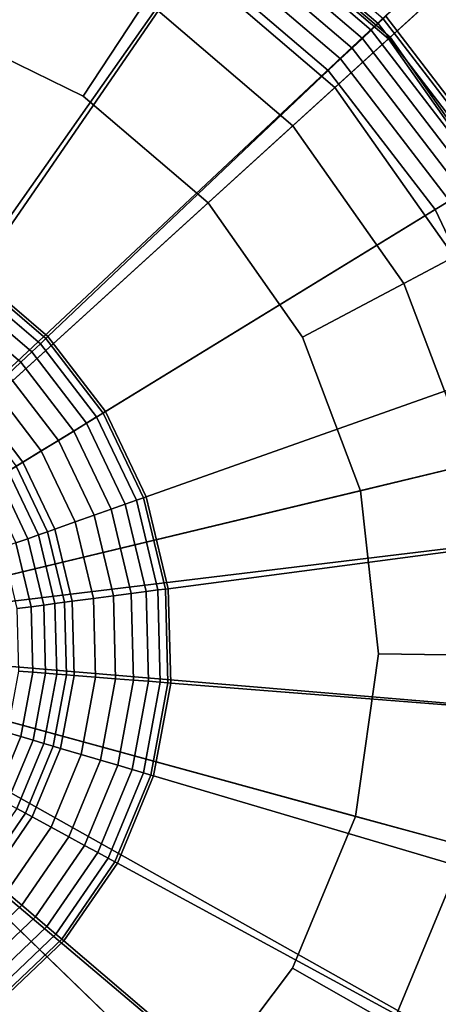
# Model space of a CAD drawing. Extents: x -43.1 to 43.1, y -41.3 to 41.3.
# Tile 654 of 656: x 27.719 to 28.103, y 31.933 to 32.836. Entities that reach past the tile are written whole.
import ezdxf

# ---------------------------------------------------------------- set-up
doc = ezdxf.new("R2010")
doc.units = 0
doc.layers.add('LAMP', color=7, linetype='CONTINUOUS')
doc.layers.add('LAMP_SUPPORT', color=18, linetype='CONTINUOUS')

msp = doc.modelspace()

# ---------------------------------------------------------------- linework, layer by layer
at = {"layer": 'LAMP'}
for points in [[(27.9016, 32.9543, 32.4555), (28.059, 32.8199, 32.4555), (28.2401, 32.9847, 32.4478), (28.036, 33.159, 32.4478)], [(27.9666, 33.0533, 34.9196), (28.1466, 32.8996, 34.9196), (28.0574, 32.8184, 35.0066), (27.9004, 32.9525, 35.0066)], [(28.059, 32.8199, 32.4555), (28.1781, 32.6505, 32.4555), (28.3945, 32.765, 32.4478), (28.2401, 32.9847, 32.4478)], [(27.8639, 32.897, 31.956), (27.6934, 32.9805, 31.956), (27.4481, 32.264, 31.956), (28.0083, 32.7737, 31.956)], [(27.9004, 32.9525, 35.0066), (28.0574, 32.8184, 35.0066), (27.9698, 32.7386, 35.0649), (27.8353, 32.8535, 35.0649)], [(27.8639, 32.897, 31.956), (28.0083, 32.7737, 31.956), (28.059, 32.8199, 32.4555), (27.9016, 32.9543, 32.4555)], [(27.6766, 32.9312, 35.0649), (27.8353, 32.8535, 35.0649), (27.7776, 32.7656, 35.0862), (27.6425, 32.8318, 35.0862)], [(28.1466, 32.8996, 34.9196), (28.2827, 32.7059, 34.9196), (28.1762, 32.6495, 35.0066), (28.0574, 32.8184, 35.0066)], [(27.8353, 32.8535, 35.0649), (27.9698, 32.7386, 35.0649), (27.892, 32.6679, 35.0862), (27.7776, 32.7656, 35.0862)], [(27.7776, 32.7656, 35.0862), (27.892, 32.6679, 35.0862), (27.4481, 32.264, 35.0862), (27.6425, 32.8318, 35.0862)], [(28.0574, 32.8184, 35.0066), (28.1762, 32.6495, 35.0066), (28.0714, 32.594, 35.0649), (27.9698, 32.7386, 35.0649)], [(28.0083, 32.7737, 31.956), (28.1175, 32.6184, 31.956), (28.1781, 32.6505, 32.4555), (28.059, 32.8199, 32.4555)], [(28.1175, 32.6184, 31.956), (28.0083, 32.7737, 31.956), (27.4481, 32.264, 31.956), (28.1846, 32.4408, 31.956)], [(27.9698, 32.7386, 35.0649), (28.0714, 32.594, 35.0649), (27.9785, 32.5448, 35.0862), (27.892, 32.6679, 35.0862)], [(27.9785, 32.5448, 35.0862), (28.0317, 32.4041, 35.0862), (27.4481, 32.264, 35.0862), (27.892, 32.6679, 35.0862)], [(28.1762, 32.6495, 35.0066), (28.2492, 32.4563, 35.0066), (28.1339, 32.4286, 35.0649), (28.0714, 32.594, 35.0649)], [(28.0714, 32.594, 35.0649), (28.1339, 32.4286, 35.0649), (28.0317, 32.4041, 35.0862), (27.9785, 32.5448, 35.0862)], [(28.2054, 32.2521, 31.956), (28.1846, 32.4408, 31.956), (27.4481, 32.264, 31.956), (28.1787, 32.0641, 31.956)], [(28.1339, 32.4286, 35.0649), (28.1533, 32.2529, 35.0649), (28.0482, 32.2545, 35.0862), (28.0317, 32.4041, 35.0862)], [(28.0482, 32.2545, 35.0862), (28.027, 32.1056, 35.0862), (27.4481, 32.264, 35.0862), (28.0317, 32.4041, 35.0862)], [(27.7617, 31.7522, 35.0862), (27.6246, 31.6903, 35.0862), (27.4481, 32.264, 35.0862), (27.8791, 31.8463, 35.0862)], [(27.8439, 31.6182, 31.956), (27.992, 31.7369, 31.956), (27.4481, 32.264, 31.956), (27.6708, 31.54, 31.956)], [(27.9694, 31.9666, 35.0862), (27.8791, 31.8463, 35.0862), (27.4481, 32.264, 35.0862), (28.027, 32.1056, 35.0862)], [(28.106, 31.8887, 31.956), (28.1787, 32.0641, 31.956), (27.4481, 32.264, 31.956), (27.992, 31.7369, 31.956)], [(28.1533, 32.2529, 35.0649), (28.1284, 32.0779, 35.0649), (28.027, 32.1056, 35.0862), (28.0482, 32.2545, 35.0862)], [(28.1284, 32.0779, 35.0649), (28.0607, 31.9145, 35.0649), (27.9694, 31.9666, 35.0862), (28.027, 32.1056, 35.0862)], [(28.2427, 32.0466, 35.0066), (28.1637, 31.8558, 35.0066), (28.0607, 31.9145, 35.0649), (28.1284, 32.0779, 35.0649)], [(28.0607, 31.9145, 35.0649), (27.9546, 31.7731, 35.0649), (27.8791, 31.8463, 35.0862), (27.9694, 31.9666, 35.0862)]]:
    msp.add_3dface(points, dxfattribs=at)
at = {"layer": 'LAMP_SUPPORT'}
for points in [[(27.4493, 32.2838, 31.3898), (27.6192, 33.2004, 31.3898), (27.8109, 33.1436, 31.3898), (27.9865, 33.0483, 31.3898)], [(27.4585, 32.28, 31.3898), (27.4493, 32.2838, 31.3898), (27.9865, 33.0483, 31.3898), (28.1385, 32.9184, 31.3898)], [(27.739, 32.97, 27.6063), (27.585, 33.0157, 27.6063), (27.5204, 32.6674, 27.6063), (27.6034, 32.6429, 27.6063)], [(27.8801, 32.8934, 27.6063), (27.739, 32.97, 27.6063), (27.6034, 32.6429, 27.6063), (27.6795, 32.6016, 27.6063)], [(28.0524, 32.8367, 27.6563), (27.9193, 32.9504, 27.6563), (27.9157, 32.9453, 27.6424), (28.0479, 32.8324, 27.6424)], [(28.0479, 32.8324, 27.6424), (27.9157, 32.9453, 27.6424), (27.9107, 32.938, 27.6303), (28.0414, 32.8263, 27.6303)], [(28.0414, 32.8263, 27.6303), (27.9107, 32.938, 27.6303), (27.9044, 32.9288, 27.6203), (28.0334, 32.8187, 27.6203)], [(28.0334, 32.8187, 27.6203), (27.9044, 32.9288, 27.6203), (27.8971, 32.9181, 27.6127), (28.024, 32.8098, 27.6127)], [(27.4653, 32.2728, 31.3898), (27.4585, 32.28, 31.3898), (28.1385, 32.9184, 31.3898), (28.2602, 32.7599, 31.3898)], [(28.024, 32.8098, 27.6127), (27.8971, 32.9181, 27.6127), (27.8889, 32.9062, 27.6079), (28.0135, 32.7998, 27.6079)], [(28.0135, 32.7998, 27.6079), (27.8889, 32.9062, 27.6079), (27.8801, 32.8934, 27.6063), (28.0022, 32.7891, 27.6063)], [(28.2521, 32.7549, 28.6937), (28.1317, 32.9119, 28.6937), (28.0548, 32.839, 27.6716), (28.1618, 32.6995, 27.6716)], [(28.0022, 32.7891, 27.6063), (27.8801, 32.8934, 27.6063), (27.6795, 32.6016, 27.6063), (27.7453, 32.5453, 27.6063)], [(28.1536, 32.6946, 27.6424), (28.0479, 32.8324, 27.6424), (28.0414, 32.8263, 27.6303), (28.1461, 32.6899, 27.6303)], [(28.159, 32.6978, 27.6563), (28.0524, 32.8367, 27.6563), (28.0479, 32.8324, 27.6424), (28.1536, 32.6946, 27.6424)], [(28.1618, 32.6995, 27.6716), (28.0548, 32.839, 27.6716), (28.0524, 32.8367, 27.6563), (28.159, 32.6978, 27.6563)], [(28.1461, 32.6899, 27.6303), (28.0414, 32.8263, 27.6303), (28.0334, 32.8187, 27.6203), (28.1366, 32.6841, 27.6203)], [(28.1366, 32.6841, 27.6203), (28.0334, 32.8187, 27.6203), (28.024, 32.8098, 27.6127), (28.1256, 32.6774, 27.6127)], [(28.1256, 32.6774, 27.6127), (28.024, 32.8098, 27.6127), (28.0135, 32.7998, 27.6079), (28.1132, 32.6698, 27.6079)], [(28.1132, 32.6698, 27.6079), (28.0135, 32.7998, 27.6079), (28.0022, 32.7891, 27.6063), (28.1, 32.6617, 27.6063)], [(28.1, 32.6617, 27.6063), (28.0022, 32.7891, 27.6063), (27.7453, 32.5453, 27.6063), (27.798, 32.4767, 27.6063)], [(27.4653, 32.2728, 31.3898), (28.2602, 32.7599, 31.3898), (28.3462, 32.5795, 31.3898), (28.3929, 32.3851, 31.3898)], [(28.1838, 32.5219, 27.6079), (28.1132, 32.6698, 27.6079), (28.1, 32.6617, 27.6063), (28.1691, 32.5167, 27.6063)], [(28.1691, 32.5167, 27.6063), (28.1, 32.6617, 27.6063), (27.798, 32.4767, 27.6063), (27.8353, 32.3985, 27.6063)], [(27.7434, 32.5435, 27.5867), (27.678, 32.5994, 27.5867), (27.6741, 32.5937, 27.5344), (27.7384, 32.5387, 27.5344)], [(27.7453, 32.5453, 27.6063), (27.6795, 32.6016, 27.6063), (27.678, 32.5994, 27.5867), (27.7434, 32.5435, 27.5867)], [(27.7384, 32.5387, 27.5344), (27.6741, 32.5937, 27.5344), (27.668, 32.5848, 27.4592), (27.7306, 32.5314, 27.4592)], [(27.7306, 32.5314, 27.4592), (27.668, 32.5848, 27.4592), (27.6601, 32.5734, 27.3708), (27.7205, 32.5218, 27.3708)], [(27.7205, 32.5218, 27.3708), (27.6601, 32.5734, 27.3708), (27.6508, 32.5598, 27.2792), (27.7086, 32.5105, 27.2792)], [(27.7958, 32.4753, 27.5867), (27.7434, 32.5435, 27.5867), (27.7384, 32.5387, 27.5344), (27.7899, 32.4717, 27.5344)], [(27.798, 32.4767, 27.6063), (27.7453, 32.5453, 27.6063), (27.7434, 32.5435, 27.5867), (27.7958, 32.4753, 27.5867)], [(27.7899, 32.4717, 27.5344), (27.7384, 32.5387, 27.5344), (27.7306, 32.5314, 27.4592), (27.7807, 32.4661, 27.4592)], [(27.7807, 32.4661, 27.4592), (27.7306, 32.5314, 27.4592), (27.7205, 32.5218, 27.3708), (27.7689, 32.4588, 27.3708)], [(27.7689, 32.4588, 27.3708), (27.7205, 32.5218, 27.3708), (27.7086, 32.5105, 27.2792), (27.7549, 32.4502, 27.2792)], [(28.2066, 32.3606, 27.6063), (28.1691, 32.5167, 27.6063), (27.8353, 32.3985, 27.6063), (27.8555, 32.3143, 27.6063)], [(27.7549, 32.4502, 27.2792), (27.7086, 32.5105, 27.2792), (27.6953, 32.4978, 27.1939), (27.7392, 32.4406, 27.1939)], [(27.7392, 32.4406, 27.1939), (27.6953, 32.4978, 27.1939), (27.6809, 32.4842, 27.1249), (27.7223, 32.4303, 27.1249)], [(27.7223, 32.4303, 27.1249), (27.6809, 32.4842, 27.1249), (27.6758, 32.4793, 27.1077), (27.7163, 32.4265, 27.1077)], [(27.8263, 32.3953, 27.5344), (27.7899, 32.4717, 27.5344), (27.7807, 32.4661, 27.4592), (27.8162, 32.3917, 27.4592)], [(27.8328, 32.3977, 27.5867), (27.7958, 32.4753, 27.5867), (27.7899, 32.4717, 27.5344), (27.8263, 32.3953, 27.5344)], [(27.8353, 32.3985, 27.6063), (27.798, 32.4767, 27.6063), (27.7958, 32.4753, 27.5867), (27.8328, 32.3977, 27.5867)], [(27.8162, 32.3917, 27.4592), (27.7807, 32.4661, 27.4592), (27.7689, 32.4588, 27.3708), (27.8031, 32.3871, 27.3708)], [(27.8031, 32.3871, 27.3708), (27.7689, 32.4588, 27.3708), (27.7549, 32.4502, 27.2792), (27.7876, 32.3816, 27.2792)], [(27.7876, 32.3816, 27.2792), (27.7549, 32.4502, 27.2792), (27.7392, 32.4406, 27.1939), (27.7702, 32.3755, 27.1939)], [(27.7702, 32.3755, 27.1939), (27.7392, 32.4406, 27.1939), (27.7223, 32.4303, 27.1249), (27.7516, 32.3689, 27.1249)], [(27.7449, 32.3665, 27.1077), (27.7163, 32.4265, 27.1077), (27.7087, 32.4219, 27.0919), (27.7366, 32.3636, 27.0919)], [(27.7516, 32.3689, 27.1249), (27.7223, 32.4303, 27.1249), (27.7163, 32.4265, 27.1077), (27.7449, 32.3665, 27.1077)], [(27.7268, 32.3601, 27.0779), (27.6999, 32.4165, 27.0779), (27.6899, 32.4104, 27.0662), (27.7158, 32.3562, 27.0662)], [(27.7366, 32.3636, 27.0919), (27.7087, 32.4219, 27.0919), (27.6999, 32.4165, 27.0779), (27.7268, 32.3601, 27.0779)], [(27.8555, 32.3143, 27.6063), (27.8353, 32.3985, 27.6063), (27.8328, 32.3977, 27.5867), (27.8529, 32.314, 27.5867)], [(27.8354, 32.3117, 27.4592), (27.8162, 32.3917, 27.4592), (27.8031, 32.3871, 27.3708), (27.8216, 32.3099, 27.3708)], [(27.846, 32.3131, 27.5344), (27.8263, 32.3953, 27.5344), (27.8162, 32.3917, 27.4592), (27.8354, 32.3117, 27.4592)], [(27.8529, 32.314, 27.5867), (27.8328, 32.3977, 27.5867), (27.8263, 32.3953, 27.5344), (27.846, 32.3131, 27.5344)], [(27.4687, 32.2634, 31.3898), (27.4653, 32.2728, 31.3898), (28.3929, 32.3851, 31.3898), (28.3981, 32.1853, 31.3898)], [(27.8053, 32.3077, 27.2792), (27.7876, 32.3816, 27.2792), (27.7702, 32.3755, 27.1939), (27.7871, 32.3053, 27.1939)], [(27.8216, 32.3099, 27.3708), (27.8031, 32.3871, 27.3708), (27.7876, 32.3816, 27.2792), (27.8053, 32.3077, 27.2792)], [(27.7871, 32.3053, 27.1939), (27.7702, 32.3755, 27.1939), (27.7516, 32.3689, 27.1249), (27.7675, 32.3028, 27.1249)], [(27.7517, 32.3007, 27.0919), (27.7366, 32.3636, 27.0919), (27.7268, 32.3601, 27.0779), (27.7414, 32.2993, 27.0779)], [(27.7604, 32.3018, 27.1077), (27.7449, 32.3665, 27.1077), (27.7366, 32.3636, 27.0919), (27.7517, 32.3007, 27.0919)], [(27.7675, 32.3028, 27.1249), (27.7516, 32.3689, 27.1249), (27.7449, 32.3665, 27.1077), (27.7604, 32.3018, 27.1077)], [(27.7298, 32.2978, 27.0662), (27.7158, 32.3562, 27.0662), (27.7035, 32.3519, 27.0573), (27.7169, 32.2961, 27.0573)], [(27.7414, 32.2993, 27.0779), (27.7268, 32.3601, 27.0779), (27.7158, 32.3562, 27.0662), (27.7298, 32.2978, 27.0662)], [(28.2108, 32.2, 27.6063), (28.2066, 32.3606, 27.6063), (27.8555, 32.3143, 27.6063), (27.8578, 32.2278, 27.6063)], [(27.8237, 32.2305, 27.3708), (27.8216, 32.3099, 27.3708), (27.8053, 32.3077, 27.2792), (27.8073, 32.2318, 27.2792)], [(27.8375, 32.2294, 27.4592), (27.8354, 32.3117, 27.4592), (27.8216, 32.3099, 27.3708), (27.8237, 32.2305, 27.3708)], [(27.8482, 32.2286, 27.5344), (27.846, 32.3131, 27.5344), (27.8354, 32.3117, 27.4592), (27.8375, 32.2294, 27.4592)], [(27.8552, 32.228, 27.5867), (27.8529, 32.314, 27.5867), (27.846, 32.3131, 27.5344), (27.8482, 32.2286, 27.5344)], [(27.8578, 32.2278, 27.6063), (27.8555, 32.3143, 27.6063), (27.8529, 32.314, 27.5867), (27.8552, 32.228, 27.5867)], [(27.743, 32.2368, 27.0779), (27.7414, 32.2993, 27.0779), (27.7298, 32.2978, 27.0662), (27.7313, 32.2378, 27.0662)], [(27.7534, 32.236, 27.0919), (27.7517, 32.3007, 27.0919), (27.7414, 32.2993, 27.0779), (27.743, 32.2368, 27.0779)], [(27.7622, 32.2353, 27.1077), (27.7604, 32.3018, 27.1077), (27.7517, 32.3007, 27.0919), (27.7534, 32.236, 27.0919)], [(27.7693, 32.2348, 27.1249), (27.7675, 32.3028, 27.1249), (27.7604, 32.3018, 27.1077), (27.7622, 32.2353, 27.1077)], [(27.789, 32.2332, 27.1939), (27.7871, 32.3053, 27.1939), (27.7675, 32.3028, 27.1249), (27.7693, 32.2348, 27.1249)], [(27.8073, 32.2318, 27.2792), (27.8053, 32.3077, 27.2792), (27.7871, 32.3053, 27.1939), (27.789, 32.2332, 27.1939)], [(27.7313, 32.2378, 27.0662), (27.7298, 32.2978, 27.0662), (27.7169, 32.2961, 27.0573), (27.7184, 32.2388, 27.0573)], [(27.4595, 32.2414, 31.3898), (27.4687, 32.2634, 31.3898), (28.2852, 31.8041, 31.3898), (28.172, 31.6394, 31.3898)], [(27.4687, 32.2634, 31.3898), (28.3981, 32.1853, 31.3898), (28.3617, 31.9888, 31.3898), (28.2852, 31.8041, 31.3898)], [(27.4553, 32.2387, 31.3898), (27.4595, 32.2414, 31.3898), (28.027, 31.5018, 31.3898), (27.8566, 31.3973, 31.3898)], [(27.4553, 32.2387, 31.3898), (27.8566, 31.3973, 31.3898), (27.6682, 31.3306, 31.3898), (27.47, 31.3045, 31.3898)], [(27.4595, 32.2414, 31.3898), (28.172, 31.6394, 31.3898), (28.027, 31.5018, 31.3898)], [(27.7204, 32.1787, 27.0662), (27.7313, 32.2378, 27.0662), (27.7184, 32.2388, 27.0573), (27.7079, 32.1824, 27.0573)], [(27.7317, 32.1754, 27.0779), (27.743, 32.2368, 27.0779), (27.7313, 32.2378, 27.0662), (27.7204, 32.1787, 27.0662)], [(27.7416, 32.1724, 27.0919), (27.7534, 32.236, 27.0919), (27.743, 32.2368, 27.0779), (27.7317, 32.1754, 27.0779)], [(27.75, 32.1699, 27.1077), (27.7622, 32.2353, 27.1077), (27.7534, 32.236, 27.0919), (27.7416, 32.1724, 27.0919)], [(27.7569, 32.1679, 27.1249), (27.7693, 32.2348, 27.1249), (27.7622, 32.2353, 27.1077), (27.75, 32.1699, 27.1077)], [(27.7758, 32.1623, 27.1939), (27.789, 32.2332, 27.1939), (27.7693, 32.2348, 27.1249), (27.7569, 32.1679, 27.1249)], [(27.7935, 32.1571, 27.2792), (27.8073, 32.2318, 27.2792), (27.789, 32.2332, 27.1939), (27.7758, 32.1623, 27.1939)], [(27.8092, 32.1524, 27.3708), (27.8237, 32.2305, 27.3708), (27.8073, 32.2318, 27.2792), (27.7935, 32.1571, 27.2792)], [(27.8225, 32.1485, 27.4592), (27.8375, 32.2294, 27.4592), (27.8237, 32.2305, 27.3708), (27.8092, 32.1524, 27.3708)], [(27.8328, 32.1454, 27.5344), (27.8482, 32.2286, 27.5344), (27.8375, 32.2294, 27.4592), (27.8225, 32.1485, 27.4592)], [(27.8395, 32.1434, 27.5867), (27.8552, 32.228, 27.5867), (27.8482, 32.2286, 27.5344), (27.8328, 32.1454, 27.5344)], [(27.842, 32.1427, 27.6063), (27.8578, 32.2278, 27.6063), (27.8552, 32.228, 27.5867), (27.8395, 32.1434, 27.5867)], [(28.1816, 32.0421, 27.6063), (28.2108, 32.2, 27.6063), (27.8578, 32.2278, 27.6063), (27.842, 32.1427, 27.6063)], [(27.6974, 32.1232, 27.0662), (27.7204, 32.1787, 27.0662), (27.7079, 32.1824, 27.0573), (27.686, 32.1294, 27.0573)], [(27.7077, 32.1176, 27.0779), (27.7317, 32.1754, 27.0779), (27.7204, 32.1787, 27.0662), (27.6974, 32.1232, 27.0662)], [(27.7168, 32.1127, 27.0919), (27.7416, 32.1724, 27.0919), (27.7317, 32.1754, 27.0779), (27.7077, 32.1176, 27.0779)], [(27.7246, 32.1085, 27.1077), (27.75, 32.1699, 27.1077), (27.7416, 32.1724, 27.0919), (27.7168, 32.1127, 27.0919)], [(27.7308, 32.1051, 27.1249), (27.7569, 32.1679, 27.1249), (27.75, 32.1699, 27.1077), (27.7246, 32.1085, 27.1077)], [(27.7482, 32.0957, 27.1939), (27.7758, 32.1623, 27.1939), (27.7569, 32.1679, 27.1249), (27.7308, 32.1051, 27.1249)], [(27.7644, 32.0869, 27.2792), (27.7935, 32.1571, 27.2792), (27.7758, 32.1623, 27.1939), (27.7482, 32.0957, 27.1939)], [(27.7788, 32.079, 27.3708), (27.8092, 32.1524, 27.3708), (27.7935, 32.1571, 27.2792), (27.7644, 32.0869, 27.2792)], [(27.791, 32.0724, 27.4592), (27.8225, 32.1485, 27.4592), (27.8092, 32.1524, 27.3708), (27.7788, 32.079, 27.3708)], [(27.8005, 32.0673, 27.5344), (27.8328, 32.1454, 27.5344), (27.8225, 32.1485, 27.4592), (27.791, 32.0724, 27.4592)], [(27.8066, 32.064, 27.5867), (27.8395, 32.1434, 27.5867), (27.8328, 32.1454, 27.5344), (27.8005, 32.0673, 27.5344)], [(27.8089, 32.0627, 27.6063), (27.842, 32.1427, 27.6063), (27.8395, 32.1434, 27.5867), (27.8066, 32.064, 27.5867)], [(28.1201, 31.8937, 27.6063), (28.1816, 32.0421, 27.6063), (27.842, 32.1427, 27.6063), (27.8089, 32.0627, 27.6063)], [(27.6869, 32.0537, 27.1077), (27.7246, 32.1085, 27.1077), (27.7168, 32.1127, 27.0919), (27.6802, 32.0594, 27.0919)], [(27.6923, 32.049, 27.1249), (27.7308, 32.1051, 27.1249), (27.7246, 32.1085, 27.1077), (27.6869, 32.0537, 27.1077)], [(27.7074, 32.0362, 27.1939), (27.7482, 32.0957, 27.1939), (27.7308, 32.1051, 27.1249), (27.6923, 32.049, 27.1249)], [(27.7213, 32.0243, 27.2792), (27.7644, 32.0869, 27.2792), (27.7482, 32.0957, 27.1939), (27.7074, 32.0362, 27.1939)], [(27.7338, 32.0136, 27.3708), (27.7788, 32.079, 27.3708), (27.7644, 32.0869, 27.2792), (27.7213, 32.0243, 27.2792)], [(27.7444, 32.0046, 27.4592), (27.791, 32.0724, 27.4592), (27.7788, 32.079, 27.3708), (27.7338, 32.0136, 27.3708)], [(27.7526, 31.9976, 27.5344), (27.8005, 32.0673, 27.5344), (27.791, 32.0724, 27.4592), (27.7444, 32.0046, 27.4592)], [(27.7579, 31.9931, 27.5867), (27.8066, 32.064, 27.5867), (27.8005, 32.0673, 27.5344), (27.7526, 31.9976, 27.5344)], [(27.7598, 31.9914, 27.6063), (27.8089, 32.0627, 27.6063), (27.8066, 32.064, 27.5867), (27.7579, 31.9931, 27.5867)], [(28.0291, 31.7614, 27.6063), (28.1201, 31.8937, 27.6063), (27.8089, 32.0627, 27.6063), (27.7598, 31.9914, 27.6063)], [(27.6662, 31.972, 27.2792), (27.7213, 32.0243, 27.2792), (27.7074, 32.0362, 27.1939), (27.655, 31.9866, 27.1939)], [(27.6762, 31.9589, 27.3708), (27.7338, 32.0136, 27.3708), (27.7213, 32.0243, 27.2792), (27.6662, 31.972, 27.2792)], [(27.6847, 31.9479, 27.4592), (27.7444, 32.0046, 27.4592), (27.7338, 32.0136, 27.3708), (27.6762, 31.9589, 27.3708)], [(27.6912, 31.9394, 27.5344), (27.7526, 31.9976, 27.5344), (27.7444, 32.0046, 27.4592), (27.6847, 31.9479, 27.4592)], [(27.6955, 31.9339, 27.5867), (27.7579, 31.9931, 27.5867), (27.7526, 31.9976, 27.5344), (27.6912, 31.9394, 27.5344)], [(27.697, 31.9318, 27.6063), (27.7598, 31.9914, 27.6063), (27.7579, 31.9931, 27.5867), (27.6955, 31.9339, 27.5867)], [(27.9126, 31.6508, 27.6063), (28.0291, 31.7614, 27.6063), (27.7598, 31.9914, 27.6063), (27.697, 31.9318, 27.6063)]]:
    msp.add_3dface(points, dxfattribs=at)

doc.saveas('drawing.dxf')
